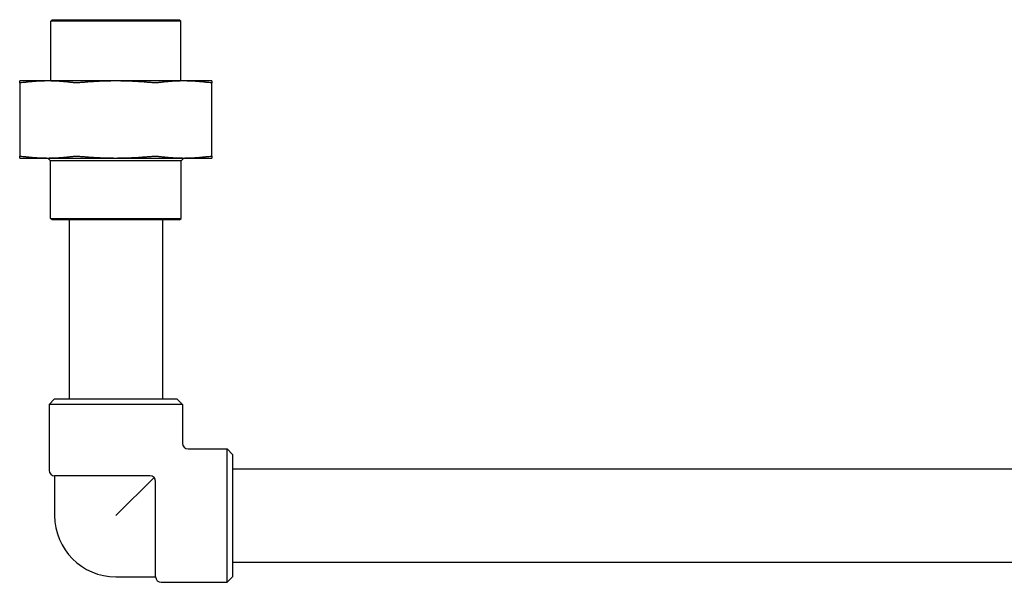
# Model space of a CAD drawing. Header units: inches. Extents: x 24 to 1128, y -69 to 748.
# Tile 272 of 656: x 474.26 to 485.33, y 293.27 to 299.6. Entities that reach past the tile are written whole.
import ezdxf

# ---------------------------------------------------------------- set-up
doc = ezdxf.new("R2010")
doc.units = ezdxf.units.IN
doc.header["$LTSCALE"] = 32
doc.header["$MEASUREMENT"] = 0
doc.layers.add('Visible (ANSI)', color=7, linetype='Continuous', lineweight=30)

msp = doc.modelspace()

# ---------------------------------------------------------------- linework, layer by layer
at = {"layer": 'Visible (ANSI)'}
for p, q in [((474.62671, 299.59617), (474.61108, 299.58054)), ((474.62671, 299.59617), (476.05796, 299.59617)), ((476.05796, 299.59617), (476.07358, 299.58054)), ((476.07358, 299.58054), (474.61108, 299.58054)), ((474.61108, 298.90717), (474.61108, 299.58054)), ((476.07358, 298.90717), (476.07358, 299.58054)), ((474.57866, 298.90717), (474.26233, 298.90717)), ((474.26233, 298.88837), (474.26233, 298.05997)), ((475.34233, 298.90717), (474.57866, 298.90717)), ((476.10601, 298.90717), (475.34233, 298.90717)), ((476.42233, 298.90717), (476.10601, 298.90717)), ((476.42233, 298.05997), (476.42233, 298.88837)), ((474.26233, 298.04117), (474.57866, 298.04117)), ((474.57866, 298.04117), (475.34233, 298.04117)), ((474.60983, 298.01117), (474.57983, 298.04117)), ((476.07483, 298.01117), (474.60983, 298.01117)), ((474.60983, 297.36179), (474.60983, 298.01117)), ((475.34233, 298.04117), (476.10601, 298.04117)), ((476.07483, 298.01117), (476.10483, 298.04117)), ((476.07483, 297.36179), (476.07483, 298.01117)), ((476.10601, 298.04117), (476.42233, 298.04117)), ((474.60983, 297.36179), (476.07483, 297.36179)), ((474.62546, 297.34617), (474.60983, 297.36179)), ((476.05921, 297.34617), (474.62546, 297.34617)), ((474.81733, 297.34617), (474.81733, 295.33367)), ((475.86733, 297.34617), (475.86733, 295.33367)), ((476.05921, 297.34617), (476.07483, 297.36179)), ((474.65483, 295.33367), (474.59233, 295.27117)), ((474.65483, 295.33367), (476.02983, 295.33367)), ((476.02983, 295.33367), (476.09233, 295.27117)), ((476.09233, 295.27117), (474.59233, 295.27117)), ((474.59233, 295.27117), (474.59233, 294.53117)), ((476.09233, 295.27117), (476.09233, 294.83367)), ((476.15483, 294.77117), (476.59233, 294.77117)), ((476.59233, 293.27117), (476.59233, 294.77117)), ((476.65483, 294.70867), (476.59233, 294.77117)), ((476.65483, 294.70867), (476.65483, 293.33367)), ((476.65483, 294.54617), (485.65159, 294.54617)), ((475.72733, 294.46867), (474.65483, 294.46867)), ((474.65483, 294.46867), (474.65483, 294.02117)), ((475.77152, 294.45036), (475.34233, 294.02117)), ((475.78983, 293.33367), (475.78983, 294.40617)), ((476.65483, 293.49617), (485.65159, 293.49617)), ((475.34233, 293.33367), (475.78983, 293.33367)), ((476.65483, 293.33367), (476.59233, 293.27117)), ((475.85233, 293.27117), (476.59233, 293.27117))]:
    msp.add_line(p, q, dxfattribs=at)
for centre, radius, start, end in [((476.15483, 294.83367), 0.0625, 180, 270), ((474.65483, 294.53117), 0.0625, 180, 270), ((475.72733, 294.40617), 0.0625, 0, 90), ((475.34233, 294.02117), 0.6875, 180, 270), ((475.85233, 293.33367), 0.0625, 180, 270)]:
    msp.add_arc(centre, radius, start, end, dxfattribs=at)
for points, weights in [([(474.26233, 298.88837), (474.26233, 298.90717), (474.26233, 298.90717)], [1.06125151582, 1.04676875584, 1]), ([(474.57866, 298.90717), (474.4432, 298.90717), (474.29894, 298.88837)], [1, 1.04676875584, 1.06125151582]), ([(474.85837, 298.88837), (474.71411, 298.90717), (474.57866, 298.90717)], [1.06125151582, 1.04676875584, 1]), ([(475.34233, 298.90717), (475.15077, 298.90717), (474.94676, 298.88837)], [1, 1.04676875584, 1.06125151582]), ([(475.7379, 298.88837), (475.53389, 298.90717), (475.34233, 298.90717)], [1.06125151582, 1.04676875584, 1]), ([(476.10601, 298.90717), (475.97055, 298.90717), (475.82629, 298.88837)], [1, 1.04676875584, 1.06125151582]), ([(476.38572, 298.88837), (476.24146, 298.90717), (476.10601, 298.90717)], [1.06125151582, 1.04676875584, 1]), ([(476.42233, 298.90717), (476.42233, 298.90717), (476.42233, 298.88837)], [1, 1.04676875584, 1.06125151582]), ([(474.26233, 298.04117), (474.26233, 298.04117), (474.26233, 298.05997)], [1, 1.04676875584, 1.06125151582]), ([(474.29894, 298.05997), (474.4432, 298.04117), (474.57866, 298.04117)], [1.06125151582, 1.04676875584, 1]), ([(474.57866, 298.04117), (474.71411, 298.04117), (474.85837, 298.05997)], [1, 1.04676875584, 1.06125151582]), ([(474.94676, 298.05997), (475.15077, 298.04117), (475.34233, 298.04117)], [1.06125151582, 1.04676875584, 1]), ([(475.34233, 298.04117), (475.53389, 298.04117), (475.7379, 298.05997)], [1, 1.04676875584, 1.06125151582]), ([(475.82629, 298.05997), (475.97055, 298.04117), (476.10601, 298.04117)], [1.06125151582, 1.04676875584, 1]), ([(476.10601, 298.04117), (476.24146, 298.04117), (476.38572, 298.05997)], [1, 1.04676875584, 1.06125151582]), ([(476.42233, 298.05997), (476.42233, 298.04117), (476.42233, 298.04117)], [1.06125151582, 1.04676875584, 1])]:
    msp.add_rational_spline(points, weights, degree=2, dxfattribs=at)
for points, knots in [([(474.29894, 298.88837), (474.2872, 298.88684), (474.2779, 298.88609), (474.26579, 298.88609), (474.26233, 298.88684), (474.26233, 298.88837)], [0.405588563, 0.405588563, 0.405588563, 0.405588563, 0.526133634, 0.526133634, 0.646678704, 0.646678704, 0.646678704, 0.646678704]), ([(474.94676, 298.88837), (474.93015, 298.88684), (474.91354, 298.88609), (474.88431, 298.88609), (474.87011, 298.88684), (474.85837, 298.88837)], [0.405588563, 0.405588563, 0.405588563, 0.405588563, 0.526133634, 0.526133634, 0.646678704, 0.646678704, 0.646678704, 0.646678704]), ([(475.82629, 298.88837), (475.81455, 298.88684), (475.80036, 298.88609), (475.77112, 298.88609), (475.75451, 298.88684), (475.7379, 298.88837)], [0.405588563, 0.405588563, 0.405588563, 0.405588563, 0.526133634, 0.526133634, 0.646678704, 0.646678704, 0.646678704, 0.646678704]), ([(476.42233, 298.88837), (476.42233, 298.88684), (476.41887, 298.88609), (476.40676, 298.88609), (476.39746, 298.88684), (476.38572, 298.88837)], [0.405588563, 0.405588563, 0.405588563, 0.405588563, 0.526133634, 0.526133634, 0.646678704, 0.646678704, 0.646678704, 0.646678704]), ([(474.26233, 298.05997), (474.26233, 298.0615), (474.26579, 298.06225), (474.2779, 298.06225), (474.2872, 298.0615), (474.29894, 298.05997)], [1.30162193, 1.30162193, 1.30162193, 1.30162193, 1.422167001, 1.422167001, 1.542712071, 1.542712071, 1.542712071, 1.542712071]), ([(474.85837, 298.05997), (474.87011, 298.0615), (474.88431, 298.06225), (474.91354, 298.06225), (474.93015, 298.0615), (474.94676, 298.05997)], [1.30162193, 1.30162193, 1.30162193, 1.30162193, 1.422167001, 1.422167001, 1.542712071, 1.542712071, 1.542712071, 1.542712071]), ([(475.7379, 298.05997), (475.75451, 298.0615), (475.77112, 298.06225), (475.80036, 298.06225), (475.81455, 298.0615), (475.82629, 298.05997)], [1.30162193, 1.30162193, 1.30162193, 1.30162193, 1.422167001, 1.422167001, 1.542712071, 1.542712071, 1.542712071, 1.542712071]), ([(476.38572, 298.05997), (476.39746, 298.0615), (476.40676, 298.06225), (476.41887, 298.06225), (476.42233, 298.0615), (476.42233, 298.05997)], [1.30162193, 1.30162193, 1.30162193, 1.30162193, 1.422167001, 1.422167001, 1.542712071, 1.542712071, 1.542712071, 1.542712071])]:
    msp.add_open_spline(points, degree=3, knots=knots, dxfattribs=at)

doc.saveas('drawing.dxf')
